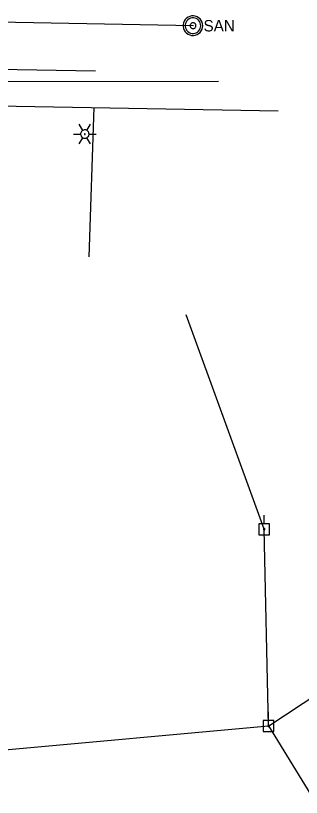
# Model space of a CAD drawing. Extents: x 596028 to 606371, y 330010 to 403088.
# Drawn here: x 605053.3 to 605149.8, y 335583.8 to 335847.5 of the extents above; entities that cross this region are included whole.
import ezdxf

# ---------------------------------------------------------------- set-up
doc = ezdxf.new("R2010")
doc.units = 0
for name, color, linetype in [('E_LTG', 7, 'Continuous'), ('E_UTL_EPowerPole', 7, 'Continuous'), ('E_UTL_G_UG', 7, 'Continuous'), ('E_UTL_Overhead', 7, 'Continuous'), ('E_UTL_SAN_MH', 7, 'Continuous'), ('E_UTL_SAN_UG', 7, 'Continuous'), ('E_UTL_W_UG', 7, 'Continuous')]:
    doc.layers.add(name, color=color, linetype=linetype)

msp = doc.modelspace()

# ---------------------------------------------------------------- linework, layer by layer
at = {"layer": 'E_LTG'}
for points in [[(605075.96, 335808.8), (605074.77, 335810.86)], [(605078.1, 335807.57), (605078.08, 335807.84), (605078, 335808.1), (605077.87, 335808.34), (605077.71, 335808.55), (605077.5, 335808.73), (605077.27, 335808.86), (605077.01, 335808.95), (605076.74, 335808.99), (605076.47, 335808.98), (605076.2, 335808.92), (605075.96, 335808.8), (605075.74, 335808.64), (605075.55, 335808.45), (605075.4, 335808.22), (605075.3, 335807.97), (605075.25, 335807.7), (605075.25, 335807.43), (605075.3, 335807.16), (605075.4, 335806.91), (605075.55, 335806.68), (605075.74, 335806.49), (605075.96, 335806.33), (605076.2, 335806.21), (605076.47, 335806.15), (605076.74, 335806.14), (605077.01, 335806.18), (605077.27, 335806.27), (605077.5, 335806.4), (605077.71, 335806.58), (605077.87, 335806.79), (605078, 335807.03), (605078.08, 335807.29), (605078.1, 335807.57)], [(605078.1, 335807.57), (605078.08, 335807.84), (605078, 335808.1), (605077.87, 335808.34), (605077.71, 335808.55), (605077.5, 335808.73), (605077.27, 335808.86), (605077.01, 335808.95), (605076.74, 335808.99), (605076.47, 335808.98), (605076.2, 335808.92), (605075.96, 335808.8), (605075.74, 335808.64), (605075.55, 335808.45), (605075.4, 335808.22), (605075.3, 335807.97), (605075.25, 335807.7), (605075.25, 335807.43), (605075.3, 335807.16), (605075.4, 335806.91), (605075.55, 335806.68), (605075.74, 335806.49), (605075.96, 335806.33), (605076.2, 335806.21), (605076.47, 335806.15), (605076.74, 335806.14), (605077.01, 335806.18), (605077.27, 335806.27), (605077.5, 335806.4), (605077.71, 335806.58), (605077.87, 335806.79), (605078, 335807.03), (605078.08, 335807.29), (605078.1, 335807.57)], [(605078.1, 335807.57), (605078.08, 335807.84), (605078, 335808.1), (605077.87, 335808.34), (605077.71, 335808.55), (605077.5, 335808.73), (605077.27, 335808.86), (605077.01, 335808.95), (605076.74, 335808.99), (605076.47, 335808.98), (605076.2, 335808.92), (605075.96, 335808.8), (605075.74, 335808.64), (605075.55, 335808.45), (605075.4, 335808.22), (605075.3, 335807.97), (605075.25, 335807.7), (605075.25, 335807.43), (605075.3, 335807.16), (605075.4, 335806.91), (605075.55, 335806.68), (605075.74, 335806.49), (605075.96, 335806.33), (605076.2, 335806.21), (605076.47, 335806.15), (605076.74, 335806.14), (605077.01, 335806.18), (605077.27, 335806.27), (605077.5, 335806.4), (605077.71, 335806.58), (605077.87, 335806.79), (605078, 335807.03), (605078.08, 335807.29), (605078.1, 335807.57)], [(605077.39, 335808.8), (605078.58, 335810.86)], [(605072.86, 335807.57), (605075.24, 335807.57)], [(605074.77, 335804.27), (605075.96, 335806.33)], [(605076.79, 335807.57), (605076.79, 335807.59), (605076.78, 335807.61), (605076.77, 335807.63), (605076.76, 335807.65), (605076.74, 335807.66), (605076.72, 335807.67), (605076.7, 335807.68), (605076.68, 335807.68), (605076.66, 335807.68), (605076.63, 335807.68), (605076.61, 335807.67), (605076.59, 335807.65), (605076.58, 335807.64), (605076.57, 335807.62), (605076.56, 335807.6), (605076.55, 335807.58), (605076.55, 335807.55), (605076.56, 335807.53), (605076.57, 335807.51), (605076.58, 335807.49), (605076.59, 335807.48), (605076.61, 335807.46), (605076.63, 335807.45), (605076.66, 335807.45), (605076.68, 335807.45), (605076.7, 335807.45), (605076.72, 335807.46), (605076.74, 335807.47), (605076.76, 335807.48), (605076.77, 335807.5), (605076.78, 335807.52), (605076.79, 335807.54), (605076.79, 335807.57)], [(605078.58, 335804.27), (605077.39, 335806.33)], [(605078.1, 335807.57), (605080.48, 335807.57)]]:
    msp.add_lwpolyline(points, dxfattribs=at)
at = {"layer": 'E_UTL_EPowerPole'}
for points in [[(605137.24, 335676.13), (605137.24, 335679.04)], [(605139.08, 335676.13), (605135.4, 335676.13)], [(605135.4, 335676.13), (605135.4, 335672.44)], [(605137.51, 335674.28), (605137.51, 335674.33), (605137.49, 335674.37), (605137.47, 335674.41), (605137.44, 335674.45), (605137.41, 335674.48), (605137.37, 335674.5), (605137.33, 335674.52), (605137.28, 335674.52), (605137.24, 335674.52), (605137.19, 335674.51), (605137.15, 335674.49), (605137.12, 335674.47), (605137.08, 335674.43), (605137.06, 335674.39), (605137.04, 335674.35), (605137.03, 335674.31), (605137.03, 335674.26), (605137.04, 335674.22), (605137.06, 335674.18), (605137.08, 335674.14), (605137.12, 335674.1), (605137.15, 335674.08), (605137.19, 335674.06), (605137.24, 335674.05), (605137.28, 335674.05), (605137.33, 335674.05), (605137.37, 335674.07), (605137.41, 335674.09), (605137.44, 335674.12), (605137.47, 335674.16), (605137.49, 335674.2), (605137.51, 335674.24), (605137.51, 335674.28)], [(605139.08, 335672.44), (605139.08, 335676.13)], [(605135.4, 335672.44), (605139.08, 335672.44)], [(605138.72, 335609.76), (605138.72, 335612.67)], [(605140.56, 335609.76), (605136.88, 335609.76)], [(605136.88, 335609.76), (605136.88, 335606.07)], [(605140.56, 335606.07), (605140.56, 335609.76)], [(605136.88, 335606.07), (605140.56, 335606.07)], [(605138.99, 335607.92), (605138.99, 335607.96), (605138.97, 335608.01), (605138.95, 335608.05), (605138.92, 335608.08), (605138.89, 335608.11), (605138.85, 335608.14), (605138.81, 335608.15), (605138.76, 335608.16), (605138.72, 335608.15), (605138.67, 335608.14), (605138.63, 335608.13), (605138.6, 335608.1), (605138.56, 335608.07), (605138.54, 335608.03), (605138.52, 335607.99), (605138.51, 335607.94), (605138.51, 335607.9), (605138.52, 335607.85), (605138.54, 335607.81), (605138.56, 335607.77), (605138.6, 335607.74), (605138.63, 335607.71), (605138.67, 335607.69), (605138.72, 335607.68), (605138.76, 335607.68), (605138.81, 335607.69), (605138.85, 335607.7), (605138.89, 335607.72), (605138.92, 335607.75), (605138.95, 335607.79), (605138.97, 335607.83), (605138.99, 335607.87), (605138.99, 335607.92)]]:
    msp.add_lwpolyline(points, dxfattribs=at)
at = {"layer": 'E_UTL_G_UG'}
for p, q in [((604953.01, 335825.14), (605121.78, 335825.42)), ((604955.62, 335818.69), (605142.02, 335815.42)), ((605078.2, 335766.18), (605079.82, 335816.51))]:
    msp.add_line(p, q, dxfattribs=at)
msp.add_lwpolyline([(604953.01, 335825.14), (605121.78, 335825.42)], dxfattribs=at)
at = {"layer": 'E_UTL_Overhead'}
for p, q in [((605137.27, 335674.28), (605110.86, 335746.6)), ((605138.78, 335607.99), (605257.45, 335686.37)), ((605138.75, 335607.93), (605137.27, 335674.28)), ((605040.38, 335599.08), (605138.75, 335607.93)), ((605138.75, 335607.93), (605189.35, 335525.28))]:
    msp.add_line(p, q, dxfattribs=at)
at = {"layer": 'E_UTL_SAN_MH'}
for points in [[(605116.51, 335844.12), (605116.45, 335844.74), (605116.27, 335845.35), (605115.98, 335845.9), (605115.59, 335846.4), (605115.12, 335846.81), (605114.58, 335847.12), (605113.98, 335847.33), (605113.36, 335847.42), (605112.74, 335847.39), (605112.13, 335847.24), (605111.56, 335846.98), (605111.05, 335846.61), (605110.61, 335846.16), (605110.27, 335845.63), (605110.04, 335845.05), (605109.92, 335844.43), (605109.92, 335843.81), (605110.04, 335843.19), (605110.27, 335842.61), (605110.61, 335842.08), (605111.05, 335841.63), (605111.56, 335841.26), (605112.13, 335841), (605112.74, 335840.85), (605113.36, 335840.82), (605113.98, 335840.91), (605114.58, 335841.12), (605115.12, 335841.43), (605115.59, 335841.84), (605115.98, 335842.34), (605116.27, 335842.89), (605116.45, 335843.5), (605116.51, 335844.12)], [(605115.85, 335844.12), (605115.8, 335844.62), (605115.66, 335845.1), (605115.43, 335845.55), (605115.12, 335845.94), (605114.74, 335846.27), (605114.3, 335846.52), (605113.83, 335846.69), (605113.33, 335846.76), (605112.83, 335846.73), (605112.34, 335846.61), (605111.89, 335846.41), (605111.48, 335846.12), (605111.13, 335845.75), (605110.86, 335845.33), (605110.67, 335844.86), (605110.58, 335844.37), (605110.58, 335843.87), (605110.67, 335843.38), (605110.86, 335842.91), (605111.13, 335842.49), (605111.48, 335842.12), (605111.89, 335841.83), (605112.34, 335841.63), (605112.83, 335841.51), (605113.33, 335841.48), (605113.83, 335841.55), (605114.3, 335841.72), (605114.74, 335841.97), (605115.12, 335842.3), (605115.43, 335842.69), (605115.66, 335843.14), (605115.8, 335843.62), (605115.85, 335844.12)], [(605114.2, 335844.12), (605114.18, 335844.31), (605114.13, 335844.49), (605114.04, 335844.66), (605113.92, 335844.8), (605113.78, 335844.93), (605113.62, 335845.02), (605113.44, 335845.08), (605113.25, 335845.11), (605113.07, 335845.1), (605112.88, 335845.06), (605112.71, 335844.98), (605112.56, 335844.87), (605112.43, 335844.73), (605112.33, 335844.57), (605112.26, 335844.4), (605112.22, 335844.21), (605112.22, 335844.03), (605112.26, 335843.84), (605112.33, 335843.67), (605112.43, 335843.51), (605112.56, 335843.37), (605112.71, 335843.26), (605112.88, 335843.18), (605113.07, 335843.14), (605113.25, 335843.13), (605113.44, 335843.16), (605113.62, 335843.22), (605113.78, 335843.31), (605113.92, 335843.44), (605114.04, 335843.58), (605114.13, 335843.75), (605114.18, 335843.93), (605114.2, 335844.12)]]:
    msp.add_lwpolyline(points, dxfattribs=at)
at = {"layer": 'E_UTL_SAN_UG'}
msp.add_line((604933.05, 335847.51), (605113.4, 335844.14), dxfattribs=at)
at = {"layer": 'E_UTL_W_UG'}
msp.add_line((604947.83, 335831.19), (605080.34, 335828.87), dxfattribs=at)

# ---------------------------------------------------------------- texts
at = {"layer": 'E_UTL_SAN_MH'}
msp.add_text('SAN', height=3.849, dxfattribs=at).set_placement((605116.77, 335842.17))

doc.saveas('drawing.dxf')
